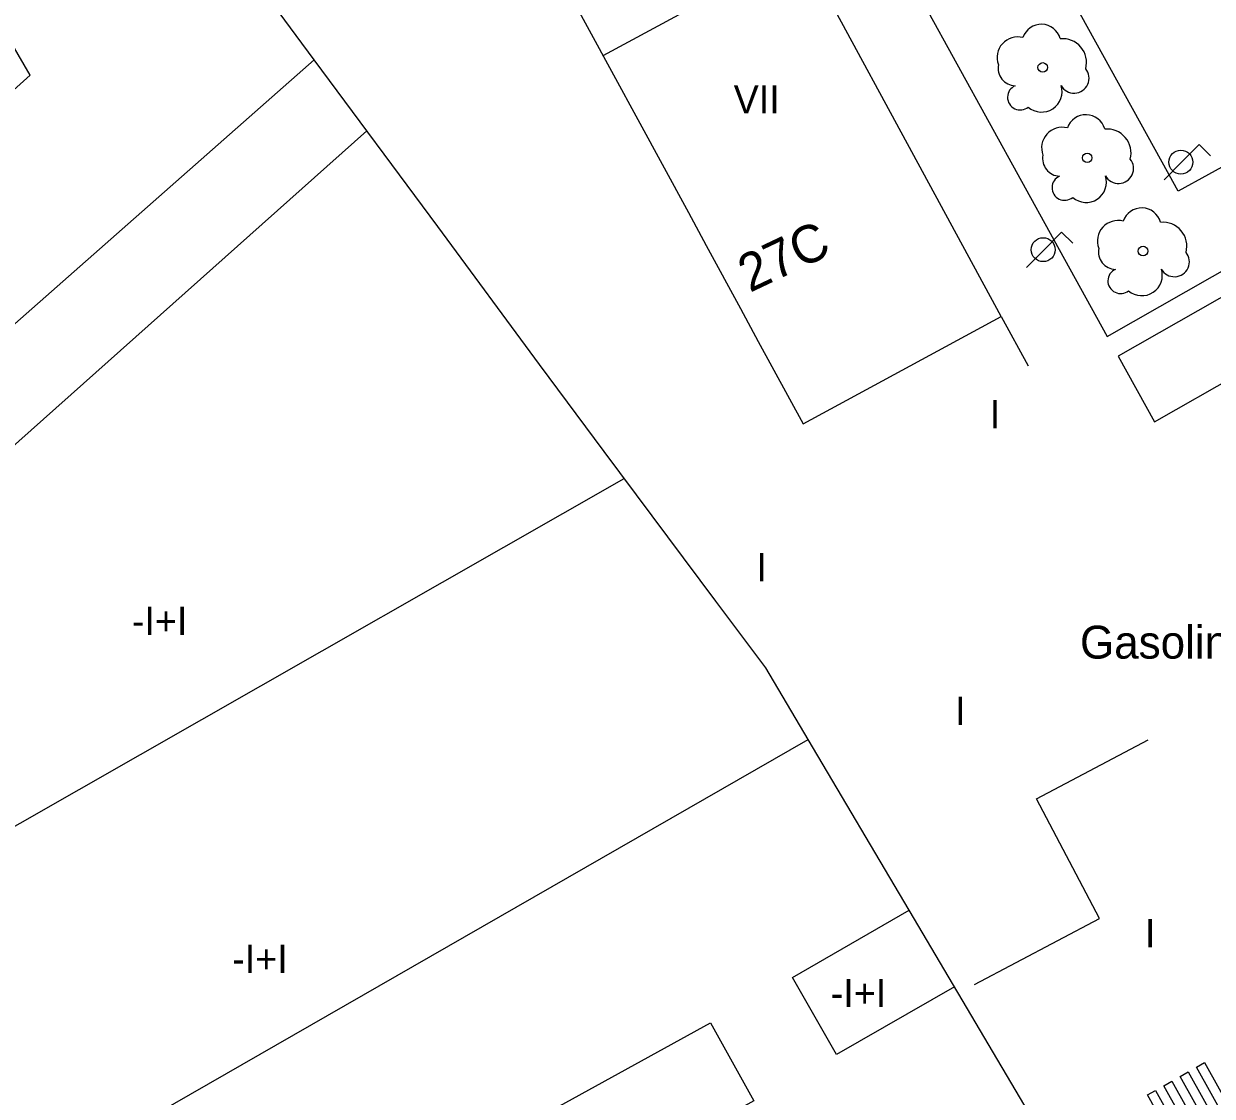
# Model space of a CAD drawing. Extents: x 282771 to 285132, y 4823109 to 4825496.
# Drawn here: x 284102 to 284165.2, y 4824005.5 to 4824062.6 of the extents above; entities that cross this region are included whole.
import ezdxf

# ---------------------------------------------------------------- set-up
doc = ezdxf.new("R2010")
doc.units = 0
for name, color, linetype in [('ACERA-INTERIOR', 7, 'Continuous'), ('ARBOL', 7, 'Continuous'), ('EDIFICIO', 7, 'Continuous'), ('FAROLA', 7, 'Continuous'), ('INTERIOR-EDIFICIO', 7, 'Continuous'), ('MEDIANERA', 7, 'Continuous'), ('NUM-PORTAL', 7, 'Continuous'), ('PASO-PEATONES', 7, 'Continuous'), ('TXT-ALTURA-EDIFICIO', 7, 'Continuous'), ('TXT-EDIFICIOS', 7, 'Continuous'), ('ZONA-VERDE', 7, 'Continuous')]:
    doc.layers.add(name, color=color, linetype=linetype)

msp = doc.modelspace()

# ---------------------------------------------------------------- linework, layer by layer
at = {"layer": 'ACERA-INTERIOR'}
msp.add_lwpolyline([(284154.021, 4824046.999), (284155.451, 4824044.362)], dxfattribs=at)
at = {"layer": 'ARBOL'}
for centre in [(284156.228, 4824060.253), (284158.595, 4824055.442), (284161.567, 4824050.48)]:
    msp.add_circle(centre, 0.255, dxfattribs=at)
for centre, radius, start, end in [((284156.158, 4824061.513), 1.038, 15.64228, 161.38435), ((284154.898, 4824060.783), 1.097, 75.4318, 200.55608), ((284157.288, 4824060.513), 1.272, 345.03273, 95.79925), ((284154.788, 4824060.213), 0.935, 168.59898, 268.13236), ((284157.898, 4824059.683), 0.797, 208.96246, 38.99103), ((284155.028, 4824058.663), 0.672, 113.73672, 309.4725), ((284156.168, 4824058.963), 1.086, 228.95447, 17.92796), ((284158.525, 4824056.702), 1.038, 15.64228, 161.38435), ((284157.265, 4824055.972), 1.097, 75.4318, 200.55608), ((284159.655, 4824055.702), 1.272, 345.03273, 95.79925), ((284157.155, 4824055.402), 0.935, 168.59898, 268.13236), ((284160.265, 4824054.872), 0.797, 208.96246, 38.99103), ((284157.395, 4824053.852), 0.672, 113.73672, 309.4725), ((284158.535, 4824054.152), 1.086, 228.95447, 17.92796), ((284161.497, 4824051.74), 1.038, 15.64228, 161.38435), ((284160.237, 4824051.01), 1.097, 75.4318, 200.55608), ((284162.627, 4824050.74), 1.272, 345.03273, 95.79925), ((284160.127, 4824050.44), 0.935, 168.59898, 268.13236), ((284163.237, 4824049.91), 0.797, 208.96246, 38.99103), ((284160.367, 4824048.89), 0.672, 113.73672, 309.4725), ((284161.507, 4824049.19), 1.086, 228.95447, 17.92796)]:
    msp.add_arc(centre, radius, start, end, dxfattribs=at)
at = {"layer": 'EDIFICIO'}
for points in [[(284117.463, 4824060.661), (284111.768, 4824068.384), (284109.714, 4824071.121), (284122.21, 4824080.484), (284126.978, 4824071.693), (284127.931, 4824069.935), (284129.743, 4824066.594), (284130.696, 4824064.836), (284137.37, 4824052.53), (284138.324, 4824050.772), (284140.135, 4824047.431), (284141.089, 4824045.673), (284143.472, 4824041.278), (284154.021, 4824046.999), (284124.903, 4824100.691), (284102.838, 4824080.964), (284062.039, 4824044.544), (284034.239, 4824019.734), (284020.889, 4824008.045), (284007.719, 4823996.495)], [(284156.668, 4824002.645), (284149.128, 4824015.395), (284143.743, 4824024.487), (284141.488, 4824028.294), (284138.828, 4824031.844), (284132.888, 4824039.814), (284129.438, 4824044.444), (284124.038, 4824051.784), (284117.463, 4824060.661)]]:
    msp.add_lwpolyline(points, dxfattribs=at)
at = {"layer": 'FAROLA'}
for p, q in [((284164.562, 4824056.145), (284163.622, 4824055.215)), ((284165.152, 4824055.555), (284164.562, 4824056.145)), ((284163.622, 4824055.215), (284162.692, 4824054.275)), ((284157.236, 4824051.483), (284156.296, 4824050.553)), ((284157.826, 4824050.893), (284157.236, 4824051.483)), ((284156.296, 4824050.553), (284155.366, 4824049.613))]:
    msp.add_line(p, q, dxfattribs=at)
for centre in [(284163.582, 4824055.215), (284156.256, 4824050.553)]:
    msp.add_circle(centre, 0.637, dxfattribs=at)
at = {"layer": 'INTERIOR-EDIFICIO'}
for points in [[(284089.868, 4824055.944), (284092.658, 4824051.154), (284102.338, 4824059.844), (284100.278, 4824063.364), (284094.618, 4824060.484), (284095.348, 4824058.814), (284089.868, 4824055.944)], [(284117.463, 4824060.661), (284074.45, 4824022.735), (284046.919, 4823997.615)], [(284091.728, 4823994.615), (284143.743, 4824024.487)], [(284151.54, 4824011.316), (284145.258, 4824007.715), (284142.908, 4824011.805), (284149.128, 4824015.395)], [(284138.548, 4824009.405), (284140.848, 4824005.245), (284128.258, 4823998.295), (284125.958, 4824002.455), (284138.548, 4824009.405)]]:
    msp.add_lwpolyline(points, dxfattribs=at)
at = {"layer": 'MEDIANERA'}
for points in [[(284132.841, 4824060.881), (284143.39, 4824066.602)], [(284076.979, 4824018.29), (284120.261, 4824056.883)], [(284082.462, 4824008.986), (284133.959, 4824038.377)], [(284152.598, 4824011.445), (284159.255, 4824014.956), (284155.898, 4824021.32), (284161.842, 4824024.456)]]:
    msp.add_lwpolyline(points, dxfattribs=at)
at = {"layer": 'PASO-PEATONES'}
for points in [[(284165.968, 4824004.23), (284164.411, 4824007.041), (284164.846, 4824007.288), (284166.403, 4824004.477)], [(284165.099, 4824003.736), (284163.541, 4824006.547), (284163.976, 4824006.794), (284165.534, 4824003.983)], [(284164.229, 4824003.241), (284162.672, 4824006.053), (284163.106, 4824006.3), (284164.664, 4824003.489)], [(284163.36, 4824002.747), (284161.802, 4824005.56), (284162.237, 4824005.807), (284163.795, 4824002.994)]]:
    msp.add_lwpolyline(points, close=True, dxfattribs=at)
at = {"layer": 'ZONA-VERDE'}
for p, q in [((284173.928, 4824059.445), (284163.435, 4824053.659)), ((284159.662, 4824045.938), (284176.177, 4824055.366)), ((284175.354, 4824053.514), (284160.241, 4824044.887)), ((284175.354, 4824053.514), (284160.241, 4824044.887)), ((284160.241, 4824044.887), (284162.173, 4824041.384)), ((284160.241, 4824044.887), (284162.173, 4824041.384)), ((284162.173, 4824041.384), (284167.645, 4824044.508)), ((284162.173, 4824041.384), (284167.645, 4824044.508))]:
    msp.add_line(p, q, dxfattribs=at)
for points in [[(284163.435, 4824053.659), (284162.951, 4824054.536), (284152.834, 4824072.883), (284152.645, 4824073.227)], [(284146.487, 4824069.831), (284156.827, 4824051.079), (284159.662, 4824045.938)]]:
    msp.add_lwpolyline(points, dxfattribs=at)

# ---------------------------------------------------------------- texts
at = {"layer": 'NUM-PORTAL'}
msp.add_text('27C', height=2, rotation=25.34621, dxfattribs=at).set_placement((284140.64, 4824048.251))
at = {"layer": 'TXT-ALTURA-EDIFICIO'}
for s, rotation, p in [('VII', 0.0006, (284139.78, 4824057.802)), ('I', 0.0006, (284153.406, 4824041.049)), ('I', 0.0006, (284140.995, 4824032.901)), ('-I+I', 0.00004, (284107.755, 4824030.044)), ('I', 0.0006, (284151.561, 4824025.262)), ('I', 0.0006, (284161.671, 4824013.423)), ('-I+I', 0.00004, (284113.095, 4824012.055)), ('-I+I', 0.00004, (284144.944, 4824010.235))]:
    msp.add_text(s, height=1.5, rotation=rotation, dxfattribs=at).set_placement(p)
at = {"layer": 'TXT-EDIFICIOS'}
msp.add_text('Gasolinera MAYFER', height=1.75, rotation=0.00004, dxfattribs=at).set_placement((284158.212, 4824028.787))

doc.saveas('drawing.dxf')
